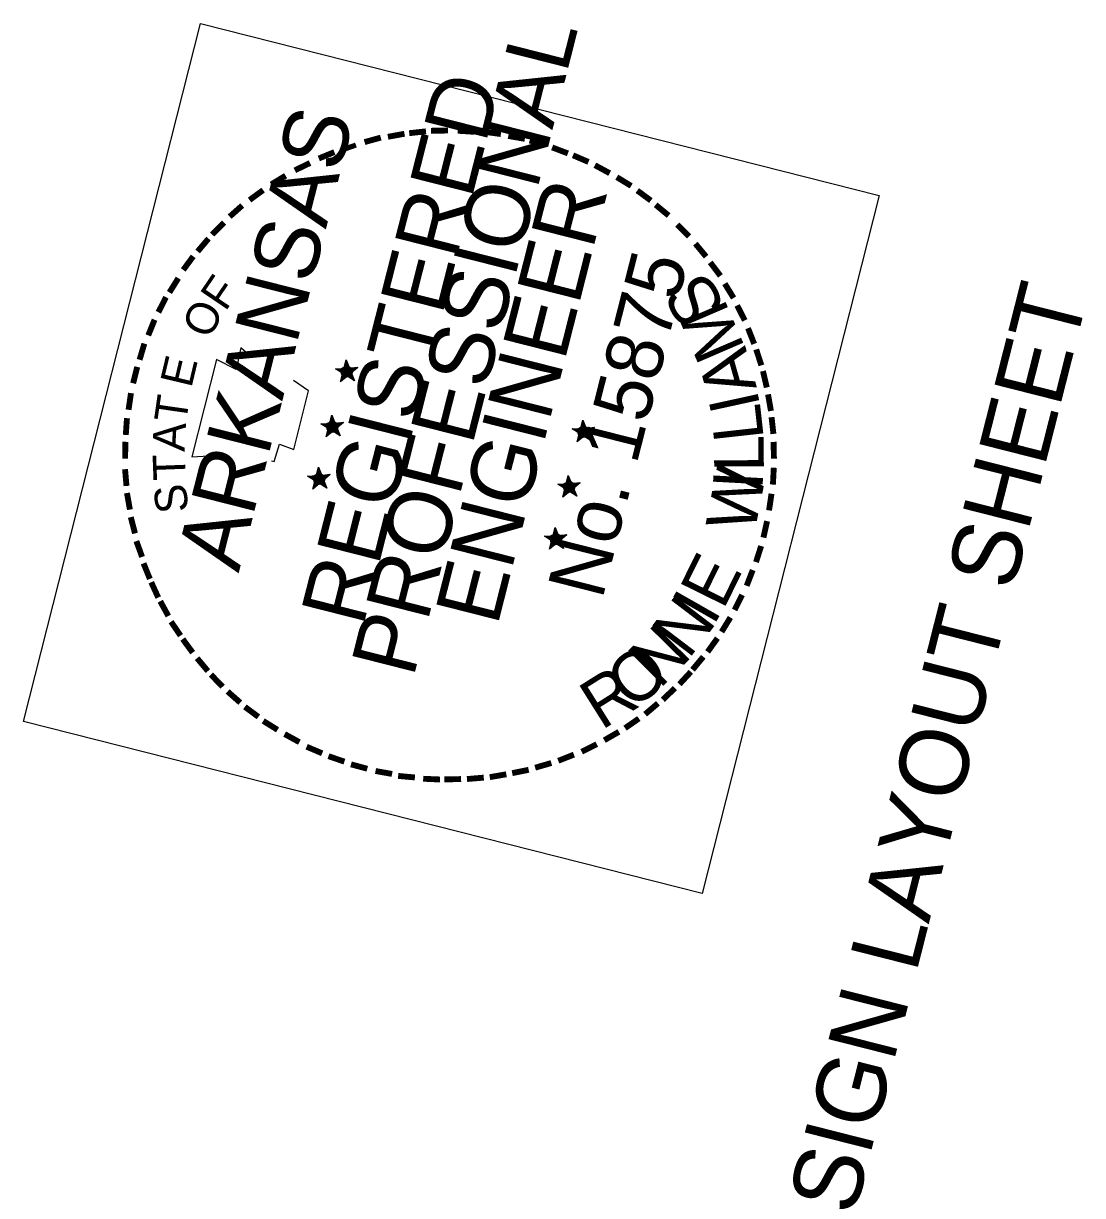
# Model space of a CAD drawing. Extents: x 670257 to 671518, y 737783 to 738188.
# Drawn here: x 671449.26 to 671457.47, y 737880.25 to 737889.33 of the extents above; entities that cross this region are included whole.
import ezdxf

# ---------------------------------------------------------------- set-up
doc = ezdxf.new("R2010")
doc.units = 0
for name, color, linetype in [('R_Border Notes', 7, 'Continuous'), ('R_Border PE', 7, 'Continuous'), ('R_Border Prem', 7, 'Continuous')]:
    doc.layers.add(name, color=color, linetype=linetype)

msp = doc.modelspace()

# ---------------------------------------------------------------- linework, layer by layer
at = {"layer": 'R_Border PE'}
for p, q in [((671451.7592, 737886.7266), (671451.745, 737886.6503)), ((671451.7592, 737886.7266), (671451.7535, 737886.6533)), ((671451.7592, 737886.7266), (671451.7583, 737886.652)), ((671451.7592, 737886.7266), (671451.7643, 737886.635)), ((671451.7592, 737886.7266), (671451.7675, 737886.6678)), ((671451.7592, 737886.7266), (671451.7705, 737886.6696)), ((671451.7592, 737886.7266), (671451.7742, 737886.6738)), ((671451.6771, 737886.6572), (671451.742, 737886.6588)), ((671451.7643, 737886.635), (671451.6771, 737886.6572)), ((671451.6771, 737886.6572), (671451.7408, 737886.6539)), ((671451.6771, 737886.6572), (671451.7365, 737886.6473)), ((671451.6771, 737886.6572), (671451.7365, 737886.6369)), ((671451.6771, 737886.6572), (671451.7352, 737886.6321)), ((671451.6771, 737886.6572), (671451.7316, 737886.6279)), ((671451.7162, 737886.557), (671451.7643, 737886.635)), ((671451.8499, 737886.6675), (671451.7643, 737886.635)), ((671451.8235, 737886.5633), (671451.7643, 737886.635)), ((671451.8499, 737886.6675), (671451.7717, 737886.6538)), ((671451.8499, 737886.6675), (671451.7729, 737886.6587)), ((671451.8499, 737886.6675), (671451.7808, 737886.6489)), ((671451.8499, 737886.6675), (671451.7837, 737886.6301)), ((671451.8235, 737886.5633), (671451.7837, 737886.6301)), ((671451.8499, 737886.6675), (671451.7886, 737886.6392)), ((671451.8499, 737886.6675), (671451.791, 737886.6283)), ((671451.8235, 737886.5633), (671451.7916, 737886.6307)), ((671451.7162, 737886.557), (671451.7394, 737886.6181)), ((671451.7162, 737886.557), (671451.7437, 737886.6145)), ((671451.7162, 737886.557), (671451.7461, 737886.6139)), ((671451.7162, 737886.557), (671451.7552, 737886.609)), ((671451.7162, 737886.557), (671451.76, 737886.6078)), ((671451.7162, 737886.557), (671451.7648, 737886.6065)), ((671451.8235, 737886.5633), (671451.763, 737886.6096)), ((671451.8235, 737886.5633), (671451.7709, 737886.6102)), ((671451.8235, 737886.5633), (671451.7746, 737886.6144)), ((671451.8235, 737886.5633), (671451.7837, 737886.6198)), ((671451.648, 737886.2983), (671451.6338, 737886.222)), ((671451.648, 737886.2983), (671451.6423, 737886.225)), ((671451.648, 737886.2983), (671451.6471, 737886.2237)), ((671451.648, 737886.2983), (671451.6531, 737886.2067)), ((671451.648, 737886.2983), (671451.6563, 737886.2395)), ((671451.648, 737886.2983), (671451.6599, 737886.2437)), ((671451.648, 737886.2983), (671451.663, 737886.2455)), ((671451.5635, 737886.2295), (671451.6308, 737886.2305)), ((671451.6531, 737886.2067), (671451.5635, 737886.2295)), ((671451.5635, 737886.2295), (671451.6271, 737886.2262)), ((671451.5635, 737886.2295), (671451.6253, 737886.219)), ((671451.5635, 737886.2295), (671451.6228, 737886.2093)), ((671451.5635, 737886.2295), (671451.624, 737886.2038)), ((671451.5635, 737886.2295), (671451.621, 737886.202)), ((671451.605, 737886.1287), (671451.6531, 737886.2067)), ((671451.605, 737886.1287), (671451.6258, 737886.1905)), ((671451.605, 737886.1287), (671451.6306, 737886.1892)), ((671451.605, 737886.1287), (671451.6349, 737886.1856)), ((671451.605, 737886.1287), (671451.6439, 737886.1807)), ((671451.605, 737886.1287), (671451.6488, 737886.1795)), ((671451.605, 737886.1287), (671451.6536, 737886.1782)), ((671451.7129, 737886.1374), (671451.6518, 737886.1813)), ((671451.7394, 737886.2416), (671451.6531, 737886.2067)), ((671451.7129, 737886.1374), (671451.6531, 737886.2067)), ((671451.7394, 737886.2416), (671451.6593, 737886.231)), ((671451.7129, 737886.1374), (671451.6597, 737886.1818)), ((671451.7394, 737886.2416), (671451.6605, 737886.2255)), ((671451.7129, 737886.1374), (671451.6634, 737886.1861)), ((671451.7394, 737886.2416), (671451.6696, 737886.2206)), ((671451.7394, 737886.2416), (671451.6725, 737886.2018)), ((671451.7129, 737886.1374), (671451.6725, 737886.2018)), ((671451.7129, 737886.1374), (671451.6725, 737886.1915)), ((671451.7394, 737886.2416), (671451.6774, 737886.2109)), ((671451.7394, 737886.2416), (671451.6798, 737886.2)), ((671451.7129, 737886.1374), (671451.6804, 737886.2024)), ((671453.5988, 737886.1698), (671453.5115, 737886.1919)), ((671453.5115, 737886.1919), (671453.5758, 737886.1911)), ((671453.5115, 737886.1919), (671453.5752, 737886.1887)), ((671453.5115, 737886.1919), (671453.5733, 737886.1814)), ((671453.5115, 737886.1919), (671453.5709, 737886.1717)), ((671453.5115, 737886.1919), (671453.5696, 737886.1669)), ((671453.5115, 737886.1919), (671453.5684, 737886.162)), ((671453.593, 737886.2589), (671453.5794, 737886.185)), ((671453.593, 737886.2589), (671453.5879, 737886.188)), ((671453.593, 737886.2589), (671453.5928, 737886.1868)), ((671453.593, 737886.2589), (671453.5988, 737886.1698)), ((671453.593, 737886.2589), (671453.6013, 737886.2001)), ((671453.593, 737886.2589), (671453.6074, 737886.2037)), ((671453.593, 737886.2589), (671453.6104, 737886.2055)), ((671453.6844, 737886.2022), (671453.5988, 737886.1698)), ((671453.6844, 737886.2022), (671453.6055, 737886.1861)), ((671453.6844, 737886.2022), (671453.6067, 737886.191)), ((671453.6844, 737886.2022), (671453.617, 737886.1806)), ((671453.6844, 737886.2022), (671453.62, 737886.1618)), ((671453.6844, 737886.2022), (671453.6224, 737886.1715)), ((671453.6844, 737886.2022), (671453.6272, 737886.16)), ((671453.5506, 737886.0917), (671453.5988, 737886.1698)), ((671453.5506, 737886.0917), (671453.5732, 737886.1505)), ((671453.5506, 737886.0917), (671453.5781, 737886.1492)), ((671453.5506, 737886.0917), (671453.5823, 737886.1456)), ((671453.5506, 737886.0917), (671453.5896, 737886.1437)), ((671453.5506, 737886.0917), (671453.5962, 737886.1395)), ((671453.5506, 737886.0917), (671453.6011, 737886.1382)), ((671453.6579, 737886.098), (671453.5968, 737886.1419)), ((671453.6579, 737886.098), (671453.5988, 737886.1698)), ((671453.6579, 737886.098), (671453.6072, 737886.1419)), ((671453.6579, 737886.098), (671453.6114, 737886.1485)), ((671453.6579, 737886.098), (671453.6181, 737886.1546)), ((671453.6579, 737886.098), (671453.62, 737886.1618)), ((671453.6579, 737886.098), (671453.6254, 737886.163)), ((671451.4608, 737885.8248), (671451.5281, 737885.8258)), ((671451.5505, 737885.802), (671451.4608, 737885.8248)), ((671451.4608, 737885.8248), (671451.5245, 737885.8215)), ((671451.4608, 737885.8248), (671451.5233, 737885.8167)), ((671451.4608, 737885.8248), (671451.5208, 737885.807)), ((671451.4608, 737885.8248), (671451.5214, 737885.7991)), ((671451.4608, 737885.8248), (671451.5183, 737885.7973)), ((671451.5453, 737885.8936), (671451.5311, 737885.8173)), ((671451.5453, 737885.8936), (671451.5396, 737885.8203)), ((671451.5453, 737885.8936), (671451.5445, 737885.819)), ((671451.5453, 737885.8936), (671451.5505, 737885.802)), ((671451.5453, 737885.8936), (671451.5536, 737885.8348)), ((671451.5453, 737885.8936), (671451.5573, 737885.839)), ((671451.5453, 737885.8936), (671451.5603, 737885.8408)), ((671451.6367, 737885.8369), (671451.5505, 737885.802)), ((671451.6367, 737885.8369), (671451.5566, 737885.8263)), ((671451.6367, 737885.8369), (671451.5578, 737885.8208)), ((671451.6367, 737885.8369), (671451.5669, 737885.8159)), ((671451.6367, 737885.8369), (671451.5699, 737885.7971)), ((671451.6367, 737885.8369), (671451.5748, 737885.8062)), ((671451.6367, 737885.8369), (671451.5771, 737885.7953)), ((671453.4818, 737885.8306), (671453.4682, 737885.7567)), ((671453.4818, 737885.8306), (671453.4767, 737885.7597)), ((671453.4818, 737885.8306), (671453.4815, 737885.7585)), ((671453.4818, 737885.8306), (671453.4876, 737885.7415)), ((671453.4818, 737885.8306), (671453.4901, 737885.7718)), ((671453.4818, 737885.8306), (671453.4937, 737885.776)), ((671453.4818, 737885.8306), (671453.4998, 737885.7796)), ((671451.5023, 737885.724), (671451.5505, 737885.802)), ((671451.5023, 737885.724), (671451.5232, 737885.7858)), ((671451.5023, 737885.724), (671451.528, 737885.7845)), ((671451.5023, 737885.724), (671451.5322, 737885.7809)), ((671451.5023, 737885.724), (671451.5419, 737885.7784)), ((671451.5023, 737885.724), (671451.5462, 737885.7748)), ((671451.5023, 737885.724), (671451.551, 737885.7735)), ((671451.6103, 737885.7327), (671451.5492, 737885.7766)), ((671451.6103, 737885.7327), (671451.5505, 737885.802)), ((671451.6103, 737885.7327), (671451.5571, 737885.7772)), ((671451.6103, 737885.7327), (671451.5607, 737885.7814)), ((671451.6103, 737885.7327), (671451.5698, 737885.7868)), ((671451.6103, 737885.7327), (671451.5699, 737885.7971)), ((671451.6103, 737885.7327), (671451.5778, 737885.7977)), ((671453.4876, 737885.7415), (671453.4003, 737885.7636)), ((671453.4003, 737885.7636), (671453.4646, 737885.7628)), ((671453.4003, 737885.7636), (671453.464, 737885.7604)), ((671453.4003, 737885.7636), (671453.4621, 737885.7531)), ((671453.4003, 737885.7636), (671453.4597, 737885.7434)), ((671453.4003, 737885.7636), (671453.4584, 737885.7385)), ((671453.4003, 737885.7636), (671453.4548, 737885.7343)), ((671453.4394, 737885.6634), (671453.4876, 737885.7415)), ((671453.4394, 737885.6634), (671453.462, 737885.7222)), ((671453.4394, 737885.6634), (671453.4669, 737885.7209)), ((671453.4394, 737885.6634), (671453.4693, 737885.7203)), ((671453.5732, 737885.7739), (671453.4876, 737885.7415)), ((671453.5467, 737885.6697), (671453.4876, 737885.7415)), ((671453.5732, 737885.7739), (671453.4943, 737885.7578)), ((671453.5732, 737885.7739), (671453.4961, 737885.7651)), ((671453.5467, 737885.6697), (671453.5002, 737885.7202)), ((671453.5732, 737885.7739), (671453.504, 737885.7554)), ((671453.5467, 737885.6697), (671453.5069, 737885.7366)), ((671453.5467, 737885.6697), (671453.5069, 737885.7263)), ((671453.5732, 737885.7739), (671453.5094, 737885.7359)), ((671453.5732, 737885.7739), (671453.5112, 737885.7432)), ((671453.5732, 737885.7739), (671453.5136, 737885.7323)), ((671453.5467, 737885.6697), (671453.5142, 737885.7347)), ((671453.4394, 737885.6634), (671453.4784, 737885.7154)), ((671453.4394, 737885.6634), (671453.4832, 737885.7142)), ((671453.4394, 737885.6634), (671453.4881, 737885.713)), ((671453.5467, 737885.6697), (671453.4863, 737885.716)), ((671453.5467, 737885.6697), (671453.4966, 737885.716)), ((671453.2977, 737885.3589), (671453.3626, 737885.3605)), ((671453.3849, 737885.3368), (671453.2977, 737885.3589)), ((671453.2977, 737885.3589), (671453.3613, 737885.3557)), ((671453.2977, 737885.3589), (671453.3595, 737885.3484)), ((671453.2977, 737885.3589), (671453.357, 737885.3387)), ((671453.2977, 737885.3589), (671453.3558, 737885.3339)), ((671453.2977, 737885.3589), (671453.3521, 737885.3296)), ((671453.3798, 737885.4284), (671453.3656, 737885.352)), ((671453.3798, 737885.4284), (671453.3741, 737885.355)), ((671453.3798, 737885.4284), (671453.3789, 737885.3538)), ((671453.3798, 737885.4284), (671453.3849, 737885.3368)), ((671453.3798, 737885.4284), (671453.3874, 737885.3671)), ((671453.3798, 737885.4284), (671453.3911, 737885.3713)), ((671453.3798, 737885.4284), (671453.3972, 737885.3749)), ((671453.4705, 737885.3692), (671453.3849, 737885.3368)), ((671453.4705, 737885.3692), (671453.3916, 737885.3531)), ((671453.4705, 737885.3692), (671453.3935, 737885.3604)), ((671453.4705, 737885.3692), (671453.4013, 737885.3507)), ((671453.4705, 737885.3692), (671453.4067, 737885.3313)), ((671453.4705, 737885.3692), (671453.4086, 737885.3385)), ((671453.4705, 737885.3692), (671453.411, 737885.3276)), ((671453.3367, 737885.2587), (671453.3849, 737885.3368)), ((671453.3367, 737885.2587), (671453.36, 737885.3199)), ((671453.3367, 737885.2587), (671453.3642, 737885.3162)), ((671453.3367, 737885.2587), (671453.3667, 737885.3156)), ((671453.3367, 737885.2587), (671453.3757, 737885.3108)), ((671453.3367, 737885.2587), (671453.3806, 737885.3095)), ((671453.3367, 737885.2587), (671453.3854, 737885.3083)), ((671453.4441, 737885.265), (671453.3836, 737885.3113)), ((671453.4441, 737885.265), (671453.3849, 737885.3368)), ((671453.4441, 737885.265), (671453.3939, 737885.3113)), ((671453.4441, 737885.265), (671453.3976, 737885.3155)), ((671453.4441, 737885.265), (671453.4043, 737885.3319)), ((671453.4441, 737885.265), (671453.4043, 737885.3216)), ((671453.4441, 737885.265), (671453.4116, 737885.33))]:
    msp.add_line(p, q, dxfattribs=at)
for points in [[(671451.0038, 737886.7686), (671450.9446, 737886.8197), (671450.907, 737886.6513), (671450.7563, 737886.7282), (671450.5652, 737885.9746)], [(671451.6771, 737886.6572), (671451.8499, 737886.6675), (671451.7162, 737886.557), (671451.7592, 737886.7266), (671451.8235, 737886.5633), (671451.6771, 737886.6572)], [(671451.1817, 737885.9446), (671451.2035, 737885.939), (671451.2428, 737886.0735), (671451.3536, 737886.0325), (671451.4685, 737886.4857), (671451.3524, 737886.5667)], [(671451.5635, 737886.2295), (671451.7394, 737886.2416), (671451.605, 737886.1287), (671451.648, 737886.2983), (671451.7129, 737886.1374), (671451.5635, 737886.2295)], [(671453.5115, 737886.1919), (671453.6844, 737886.2022), (671453.5506, 737886.0917), (671453.593, 737886.2589), (671453.6579, 737886.098), (671453.5115, 737886.1919)], [(671450.5652, 737885.9746), (671450.7823, 737885.9866)], [(671451.4608, 737885.8248), (671451.6367, 737885.8369), (671451.5023, 737885.724), (671451.5453, 737885.8936), (671451.6103, 737885.7327), (671451.4608, 737885.8248)], [(671453.4003, 737885.7636), (671453.5732, 737885.7739), (671453.4394, 737885.6634), (671453.4818, 737885.8306), (671453.5467, 737885.6697), (671453.4003, 737885.7636)], [(671453.2977, 737885.3589), (671453.4705, 737885.3692), (671453.3367, 737885.2587), (671453.3798, 737885.4284), (671453.4441, 737885.265), (671453.2977, 737885.3589)]]:
    msp.add_lwpolyline(points, dxfattribs=at)
for centre, radius in [((671451.7649, 737886.6347), 0.0431), ((671451.7649, 737886.6347), 0.039), ((671451.7649, 737886.6347), 0.0361), ((671451.7649, 737886.6347), 0.0332), ((671451.7649, 737886.6347), 0.0289), ((671451.7649, 737886.6347), 0.0269), ((671451.7649, 737886.6347), 0.0248), ((671451.7649, 737886.6347), 0.0213), ((671451.7649, 737886.6347), 0.0187), ((671451.7649, 737886.6347), 0.0155), ((671451.7649, 737886.6347), 0.0124), ((671451.7649, 737886.6347), 0.00924), ((671451.7649, 737886.6347), 0.00741), ((671451.7649, 737886.6347), 0.0036), ((671451.6535, 737886.2072), 0.0431), ((671451.6535, 737886.2072), 0.039), ((671451.6535, 737886.2072), 0.0361), ((671451.6535, 737886.2072), 0.0332), ((671451.6535, 737886.2072), 0.0289), ((671451.6535, 737886.2072), 0.0269), ((671451.6535, 737886.2072), 0.0248), ((671451.6535, 737886.2072), 0.0213), ((671451.6535, 737886.2072), 0.0187), ((671451.6535, 737886.2072), 0.0155), ((671451.6535, 737886.2072), 0.0124), ((671451.6535, 737886.2072), 0.00924), ((671451.6535, 737886.2072), 0.00741), ((671451.6535, 737886.2072), 0.0036), ((671453.5998, 737886.1683), 0.0431), ((671453.5998, 737886.1683), 0.039), ((671453.5998, 737886.1683), 0.0361), ((671453.5998, 737886.1683), 0.0332), ((671453.5998, 737886.1683), 0.0289), ((671453.5998, 737886.1683), 0.0269), ((671453.5998, 737886.1683), 0.0248), ((671453.5998, 737886.1683), 0.0213), ((671453.5998, 737886.1683), 0.0187), ((671453.5998, 737886.1683), 0.0155), ((671453.5998, 737886.1683), 0.0124), ((671453.5998, 737886.1683), 0.00924), ((671453.5998, 737886.1683), 0.00741), ((671453.5998, 737886.1683), 0.0036), ((671451.5509, 737885.8027), 0.0431), ((671451.5509, 737885.8027), 0.039), ((671451.5509, 737885.8027), 0.0361), ((671451.5509, 737885.8027), 0.0332), ((671451.5509, 737885.8027), 0.0289), ((671451.5509, 737885.8027), 0.0269), ((671451.5509, 737885.8027), 0.0248), ((671451.5509, 737885.8027), 0.0213), ((671451.5509, 737885.8027), 0.0187), ((671451.5509, 737885.8027), 0.0155), ((671451.5509, 737885.8027), 0.0124), ((671451.5509, 737885.8027), 0.00924), ((671451.5509, 737885.8027), 0.00741), ((671451.5509, 737885.8027), 0.0036), ((671453.4884, 737885.7407), 0.0431), ((671453.4884, 737885.7407), 0.039), ((671453.4884, 737885.7407), 0.0361), ((671453.4884, 737885.7407), 0.0332), ((671453.4884, 737885.7407), 0.0289), ((671453.4884, 737885.7407), 0.0269), ((671453.4884, 737885.7407), 0.0248), ((671453.4884, 737885.7407), 0.0213), ((671453.4884, 737885.7407), 0.0187), ((671453.4884, 737885.7407), 0.0155), ((671453.4884, 737885.7407), 0.0124), ((671453.4884, 737885.7407), 0.00924), ((671453.4884, 737885.7407), 0.00741), ((671453.4884, 737885.7407), 0.0036), ((671453.3858, 737885.3363), 0.0431), ((671453.3858, 737885.3363), 0.039), ((671453.3858, 737885.3363), 0.0361), ((671453.3858, 737885.3363), 0.0332), ((671453.3858, 737885.3363), 0.0289), ((671453.3858, 737885.3363), 0.0269), ((671453.3858, 737885.3363), 0.0248), ((671453.3858, 737885.3363), 0.0213), ((671453.3858, 737885.3363), 0.0187), ((671453.3858, 737885.3363), 0.0155), ((671453.3858, 737885.3363), 0.0124), ((671453.3858, 737885.3363), 0.00924), ((671453.3858, 737885.3363), 0.00741), ((671453.3858, 737885.3363), 0.0036)]:
    msp.add_circle(centre, radius, dxfattribs=at)
at = {"layer": 'R_Border Prem'}
msp.add_lwpolyline([(671449.2594, 737883.9249), (671450.6312, 737889.3337), (671455.8895, 737888), (671454.5178, 737882.5913)], close=True, dxfattribs=at)

# ---------------------------------------------------------------- texts
at = {"layer": 'R_Border Notes'}
msp.add_text('SIGN LAYOUT SHEET', height=0.533593, rotation=75.76855, dxfattribs=at).set_placement((671455.699, 737880.0822))
at = {"layer": 'R_Border PE'}
for s, height, rotation, p in [('PROFESSIONAL', 0.499995, 75.76855, (671452.2801, 737884.2552)), ('REGISTERED', 0.5, 75.76855, (671451.8904, 737884.6507)), ('ARKANSAS', 0.5, 75.76855, (671450.9265, 737885.0705)), ('-', 0.4, 15.4369, (671451.9209, 737888.2589)), ('-', 0.3999, 10.43135, (671452.0883, 737888.2989)), ('-', 0.3999, 6.34138, (671452.2424, 737888.3269)), ('-', 0.4, 0.89181, (671452.3971, 737888.347)), ('-', 0.4, 356.31789, (671452.5912, 737888.3494)), ('-', 0.4, 352.36471, (671452.7858, 737888.3439)), ('-', 0.4, 350.09866, (671452.9664, 737888.3135)), ('-', 0.3999, 345.70922, (671453.1209, 737888.2821)), ('-', 0.3999, 22.42073, (671451.5851, 737888.1351)), ('-', 0.35, 19.44384, (671451.7534, 737888.2188)), ('-', 0.3999, 339.28575, (671453.2796, 737888.2367)), ('-', 0.3999, 25.64828, (671451.4078, 737888.046)), ('-', 0.4, 336.76384, (671453.4352, 737888.1792)), ('-', 0.4, 31.34714, (671451.2395, 737887.9417)), ('-', 0.3999, 331.53115, (671453.5932, 737888.1107)), ('ENGINEER', 0.5, 75.76855, (671452.9309, 737884.655)), ('-', 0.4, 328.63664, (671453.7567, 737888.0228)), ('-', 0.4, 36.29826, (671451.0838, 737887.8264)), ('-', 0.4, 323.65722, (671453.9055, 737887.9283)), ('-', 0.3999, 41.63121, (671450.9421, 737887.705)), ('-', 0.4, 320.38827, (671454.0416, 737887.8242)), ('-', 0.3999, 45.40945, (671450.8156, 737887.572)), ('-', 0.4, 314.8398, (671454.1993, 737887.6836)), ('-', 0.4, 49.88964, (671450.7121, 737887.4487)), ('-', 0.4, 309.61379, (671454.3323, 737887.5467)), ('-', 0.4, 53.62364, (671450.6079, 737887.3126)), ('No. 15875', 0.44, 75.76855, (671453.744, 737884.861)), ('-', 0.4, 307.02232, (671454.444, 737887.4075)), ('-', 0.4, 58.10475, (671450.5091, 737887.1468)), ('F', 0.2499, 55.83921, (671450.8237, 737887.0954)), ('S', 0.3849, 121.46196, (671454.713, 737887.1359)), ('-', 0.3999, 301.53388, (671454.5502, 737887.2567)), ('-', 0.4, 62.97344, (671450.4316, 737887.004)), ('M', 0.3849, 113.32556, (671454.8539, 737886.82)), ('O', 0.2499, 66.22005, (671450.7095, 737886.8793)), ('-', 0.3999, 296.85364, (671454.6418, 737887.0994)), ('-', 0.4, 67.93028, (671450.3607, 737886.8363)), ('-', 0.3999, 291.50488, (671454.7219, 737886.9372)), ('-', 0.4, 73.51159, (671450.3007, 737886.6606)), ('A', 0.3849, 105.76014, (671454.9436, 737886.5112)), ('-', 0.4, 288.01764, (671454.7832, 737886.7824)), ('E', 0.25, 76.60089, (671450.5597, 737886.5021)), ('-', 0.3999, 75.95478, (671450.2534, 737886.4844)), ('-', 0.4, 283.12539, (671454.8342, 737886.6276)), ('-', 0.3999, 81.66537, (671450.2231, 737886.2935)), ('T', 0.25, 81.79131, (671450.5187, 737886.2288)), ('I', 0.3849, 102.33428, (671454.9706, 737886.368)), ('-', 0.3999, 280.02017, (671454.8731, 737886.4553)), ('L', 0.3849, 96.33904, (671454.9972, 737886.1145)), ('-', 0.4, 85.9879, (671450.2049, 737886.1098)), ('-', 0.4, 276.48697, (671454.9004, 737886.2884)), ('A', 0.25, 86.98173, (671450.5077, 737886.0124)), ('-', 0.3999, 89.3987, (671450.2018, 737885.9352)), ('L', 0.3849, 90.3438, (671454.9972, 737885.8595)), ('-', 0.3999, 271.24284, (671454.9174, 737886.1113)), ('T', 0.2499, 92.17215, (671450.5173, 737885.7959)), ('W', 0.3849, 78.78155, (671454.9222, 737885.3743)), ('-', 0.3999, 94.94463, (671450.2139, 737885.7387)), ('I', 0.3849, 86.91795, (671454.9852, 737885.7143)), ('-', 0.4, 267.05431, (671454.921, 737885.9221)), ('S', 0.2499, 97.36257, (671450.5413, 737885.5551)), ('-', 0.4, 100.07576, (671450.2406, 737885.5694)), ('-', 0.3999, 261.58522, (671454.907, 737885.7348)), ('-', 0.4, 104.56037, (671450.2794, 737885.3971)), ('-', 0.4, 257.36031, (671454.8766, 737885.5336)), ('-', 0.4, 109.83212, (671450.3322, 737885.229)), ('-', 0.4, 252.28682, (671454.8359, 737885.3531)), ('E', 0.3849, 63.72208, (671454.6818, 737884.7824)), ('-', 0.3999, 112.00029, (671450.3911, 737885.0644)), ('-', 0.4, 248.88401, (671454.7753, 737885.175)), ('-', 0.3999, 114.71921, (671450.4543, 737884.9272)), ('I', 0.3849, 60.29623, (671454.606, 737884.6579)), ('-', 0.4, 243.32407, (671454.7013, 737884.9952)), ('-', 0.3999, 118.7308, (671450.529, 737884.7947)), ('N', 0.3849, 52.7308, (671454.4132, 737884.4005)), ('-', 0.4, 238.56682, (671454.6183, 737884.8305)), ('-', 0.4, 124.1916, (671450.6177, 737884.6562)), ('N', 0.3849, 45.16538, (671454.1882, 737884.1708)), ('-', 0.3999, 126.38273, (671450.7094, 737884.5298)), ('-', 0.4, 234.32977, (671454.5256, 737884.6787)), ('O', 0.3849, 38.88465, (671453.9797, 737884.0039)), ('-', 0.4, 130.00102, (671450.8223, 737884.3954)), ('-', 0.3999, 230.36875, (671454.4239, 737884.542)), ('-', 0.4, 133.83918, (671450.9305, 737884.2828)), ('R', 0.3849, 32.17569, (671453.7383, 737883.852)), ('-', 0.3999, 227.33894, (671454.3338, 737884.4307)), ('-', 0.4, 223.85834, (671454.2182, 737884.3104)), ('-', 0.3999, 138.6399, (671451.0593, 737884.1702)), ('-', 0.3999, 143.54282, (671451.1911, 737884.0697)), ('-', 0.3999, 220.41489, (671454.0941, 737884.1975)), ('-', 0.3999, 148.16302, (671451.3302, 737883.9777)), ('-', 0.4, 214.70237, (671453.9603, 737884.087)), ('-', 0.4, 151.22951, (671451.493, 737883.8874)), ('-', 0.4, 209.99236, (671453.8169, 737883.9892)), ('-', 0.3999, 156.96982, (671451.6565, 737883.8098)), ('-', 0.3999, 206.48667, (671453.6541, 737883.8964)), ('-', 0.3999, 160.95489, (671451.8194, 737883.7505)), ('-', 0.4, 201.662, (671453.4901, 737883.8194)), ('-', 0.4, 164.83079, (671451.9872, 737883.7002)), ('-', 0.3999, 169.96443, (671452.1665, 737883.665)), ('-', 0.3999, 191.4974, (671453.1671, 737883.7053)), ('-', 0.4, 196.21567, (671453.3298, 737883.7569)), ('-', 0.3999, 174.71648, (671452.3308, 737883.6414)), ('-', 0.4, 177.4835, (671452.5181, 737883.6274)), ('-', 0.4, 181.2264, (671452.6715, 737883.6324)), ('-', 0.3999, 184.85597, (671452.8371, 737883.6445)), ('-', 0.3999, 189.83287, (671452.9985, 737883.6707))]:
    msp.add_text(s, height=height, rotation=rotation, dxfattribs=at).set_placement(p)

doc.saveas('drawing.dxf')
